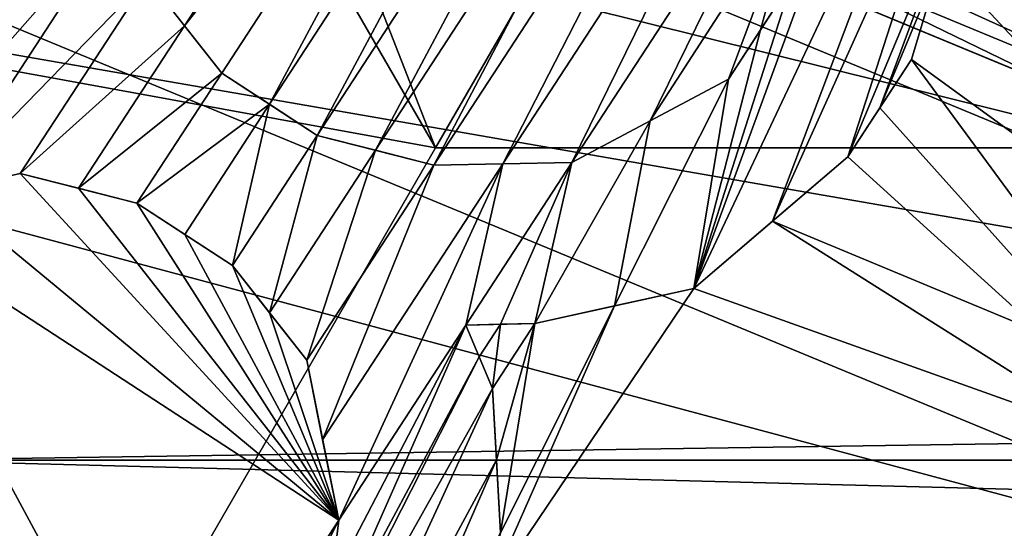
# Model space of a CAD drawing. Header units: millimetres. Extents: x -20 to 172, y -100 to 100.
# Tile 327 of 346: x 114.74 to 117.43, y 65.31 to 66.71. Entities that reach past the tile are written whole.
import ezdxf

# ---------------------------------------------------------------- set-up
doc = ezdxf.new("R2010")
doc.units = ezdxf.units.MM
doc.header["$LTSCALE"] = 37.722908
for name, color, linetype in [('1328', 7, 'CONTINUOUS'), ('1329', 7, 'CONTINUOUS'), ('1332', 7, 'CONTINUOUS'), ('1636', 7, 'CONTINUOUS'), ('1637', 7, 'CONTINUOUS'), ('1646', 7, 'CONTINUOUS'), ('1648', 7, 'CONTINUOUS'), ('1795', 7, 'CONTINUOUS'), ('3853', 7, 'CONTINUOUS'), ('3854', 7, 'CONTINUOUS'), ('3856', 7, 'CONTINUOUS'), ('3860', 7, 'CONTINUOUS'), ('3866', 7, 'CONTINUOUS'), ('3875', 7, 'CONTINUOUS'), ('3878', 7, 'CONTINUOUS'), ('3879', 7, 'CONTINUOUS'), ('3880', 7, 'CONTINUOUS'), ('3882', 7, 'CONTINUOUS'), ('3958', 7, 'CONTINUOUS'), ('3959', 7, 'CONTINUOUS'), ('3960', 7, 'CONTINUOUS'), ('3961', 7, 'CONTINUOUS'), ('3962', 7, 'CONTINUOUS'), ('3990', 7, 'CONTINUOUS'), ('3991', 7, 'CONTINUOUS'), ('3995', 7, 'CONTINUOUS'), ('3996', 7, 'CONTINUOUS'), ('3997', 7, 'CONTINUOUS'), ('3998', 7, 'CONTINUOUS'), ('3999', 7, 'CONTINUOUS'), ('4000', 7, 'CONTINUOUS'), ('4013', 7, 'CONTINUOUS'), ('4014', 7, 'CONTINUOUS'), ('4015', 7, 'CONTINUOUS'), ('4016', 7, 'CONTINUOUS'), ('4017', 7, 'CONTINUOUS'), ('4018', 7, 'CONTINUOUS'), ('4069', 7, 'CONTINUOUS')]:
    doc.layers.add(name, color=color, linetype=linetype)

msp = doc.modelspace()

# ---------------------------------------------------------------- linework, layer by layer
at = {"layer": '1328', "color": 7, "linetype": 'Continuous', "true_color": 0xf5f5f5}
msp.add_3dface([(120, 64.5, -15), (109.3935, 62.8935, -15), (113.636, 67.136, -15), (120, 64.5, -15)], dxfattribs=at)
at = {"layer": '1329', "color": 7, "linetype": 'Continuous', "true_color": 0xf5f5f5}
msp.add_3dface([(113.636, 67.136, -12), (109.3935, 62.8935, -12), (120, 64.5, -12), (113.636, 67.136, -12)], dxfattribs=at)
at = {"layer": '1332', "color": 7, "linetype": 'Continuous', "true_color": 0xf5f5f5}
for points in [[(120, 64.5, -15), (113.636, 67.136, -15), (120, 64.5, -12), (120, 64.5, -15)], [(113.636, 67.136, -15), (113.636, 67.136, -12), (120, 64.5, -12), (113.636, 67.136, -15)]]:
    msp.add_3dface(points, dxfattribs=at)
at = {"layer": '1636', "color": 7, "linetype": 'Continuous', "true_color": 0xf5f5f5}
for points in [[(115.875, 66.3553, -15), (111.75, 73.5, -15), (109.6088, 67.4992, -15), (115.875, 66.3553, -15)], [(114, 63.1077, -15), (115.875, 66.3553, -15), (109.6088, 67.4992, -15), (114, 63.1077, -15)], [(130.3912, 67.4992, -15), (124.125, 66.3553, -15), (114, 63.1077, -15), (130.3912, 67.4992, -15)], [(126, 63.1077, -15), (130.3912, 67.4992, -15), (114, 63.1077, -15), (126, 63.1077, -15)], [(124.125, 66.3553, -15), (115.875, 66.3553, -15), (114, 63.1077, -15), (124.125, 66.3553, -15)]]:
    msp.add_3dface(points, dxfattribs=at)
at = {"layer": '1637', "color": 7, "linetype": 'Continuous', "true_color": 0xf5f5f5}
for points in [[(114, 63.1077, -28.55), (109.6088, 67.4992, -28.55), (126, 63.1077, -28.55), (114, 63.1077, -28.55)], [(126, 63.1077, -28.55), (109.6088, 67.4992, -28.55), (121.6239, 65.4119, -28.55), (126, 63.1077, -28.55)], [(121.6239, 65.4119, -28.55), (109.6088, 67.4992, -28.55), (114.776, 67.1154, -28.55), (121.6239, 65.4119, -28.55)]]:
    msp.add_3dface(points, dxfattribs=at)
at = {"layer": '1646', "color": 7, "linetype": 'Continuous', "true_color": 0xf5f5f5}
for points in [[(121.6239, 65.4119, -28.55), (114.776, 67.1154, -28.55), (116.5413, 67.5093, -27.2175), (121.6239, 65.4119, -28.55)], [(121.6239, 65.4119, -28.55), (116.5413, 67.5093, -27.2175), (123.4587, 67.5093, -27.2175), (121.6239, 65.4119, -28.55)]]:
    msp.add_3dface(points, dxfattribs=at)
at = {"layer": '1648', "color": 7, "linetype": 'Continuous', "true_color": 0xf5f5f5}
for points in [[(111.75, 73.5, -15), (115.875, 66.3553, -15), (113.0825, 73.5, -16.3325), (111.75, 73.5, -15)], [(113.0825, 73.5, -16.3325), (115.875, 66.3553, -15), (116.5413, 67.5093, -16.3325), (113.0825, 73.5, -16.3325)], [(115.875, 66.3553, -15), (124.125, 66.3553, -15), (116.5413, 67.5093, -16.3325), (115.875, 66.3553, -15)], [(124.125, 66.3553, -15), (123.4587, 67.5093, -16.3325), (116.5413, 67.5093, -16.3325), (124.125, 66.3553, -15)]]:
    msp.add_3dface(points, dxfattribs=at)
at = {"layer": '1795', "color": 250, "linetype": 'Continuous', "true_color": 0x191919}
for points in [[(114.2371, 67.7371, -61), (120, 65.35, -61), (116.325, 67.1347, -60.2), (114.2371, 67.7371, -61)], [(120, 65.35, -61), (114.2371, 67.7371, -61), (116.325, 67.1347, -61.8), (120, 65.35, -61)], [(116.325, 67.1347, -60.2), (120, 65.35, -61), (123.675, 67.1347, -60.2), (116.325, 67.1347, -60.2)], [(123.675, 67.1347, -61.8), (120, 65.35, -61), (116.325, 67.1347, -61.8), (123.675, 67.1347, -61.8)]]:
    msp.add_3dface(points, dxfattribs=at)
at = {"layer": '3853', "color": 7, "linetype": 'Continuous', "true_color": 0xf5f5f5}
for points in [[(120, 73.5, 20.5), (117.3385, 67.129, 19.6748), (118.2164, 65.8434, 19.4256), (120, 73.5, 20.5)], [(117.3385, 67.129, 19.6748), (117.2607, 66.8701, 19.6083), (118.2164, 65.8434, 19.4256), (117.3385, 67.129, 19.6748)], [(117.2607, 66.8701, 19.6083), (117.1789, 66.5981, 19.5354), (118.2164, 65.8434, 19.4256), (117.2607, 66.8701, 19.6083)], [(117.1789, 66.5981, 19.5354), (117.0925, 66.4655, 19.494), (118.1181, 65.3207, 19.2722), (117.1789, 66.5981, 19.5354)], [(117.1789, 66.5981, 19.5354), (118.1181, 65.3207, 19.2722), (118.2164, 65.8434, 19.4256), (117.1789, 66.5981, 19.5354)], [(117.0925, 66.4655, 19.494), (117.0046, 66.3307, 19.451), (118.1181, 65.3207, 19.2722), (117.0925, 66.4655, 19.494)], [(117.0046, 66.3307, 19.451), (116.7982, 66.1542, 19.3829), (118.1181, 65.3207, 19.2722), (117.0046, 66.3307, 19.451)], [(116.5832, 65.9705, 19.3091), (121.2415, 64.3062, 18.9925), (116.7982, 66.1542, 19.3829), (116.5832, 65.9705, 19.3091)], [(116.7982, 66.1542, 19.3829), (121.2415, 64.3062, 18.9925), (118.1181, 65.3207, 19.2722), (116.7982, 66.1542, 19.3829)], [(116.0125, 65.124, 18.9927), (121.2415, 64.3062, 18.9925), (116.5832, 65.9705, 19.3091), (116.0125, 65.124, 18.9927)], [(116.3651, 65.9221, 19.2687), (116.0125, 65.124, 18.9927), (116.5832, 65.9705, 19.3091), (116.3651, 65.9221, 19.2687)], [(116.053, 65.3002, 19.0509), (116.0125, 65.124, 18.9927), (116.3651, 65.9221, 19.2687), (116.053, 65.3002, 19.0509)], [(116.1472, 65.8738, 19.2265), (116.053, 65.3002, 19.0509), (116.3651, 65.9221, 19.2687), (116.1472, 65.8738, 19.2265)], [(115.9582, 65.87, 19.1989), (115.9946, 65.7828, 19.1802), (116.0527, 65.8719, 19.2129), (115.9582, 65.87, 19.1989)], [(115.9946, 65.7828, 19.1802), (116.031, 65.6956, 19.1612), (116.0527, 65.8719, 19.2129), (115.9946, 65.7828, 19.1802)], [(116.031, 65.6956, 19.1612), (116.0418, 65.5006, 19.1076), (116.1472, 65.8738, 19.2265), (116.031, 65.6956, 19.1612)], [(116.0527, 65.8719, 19.2129), (116.031, 65.6956, 19.1612), (116.1472, 65.8738, 19.2265), (116.0527, 65.8719, 19.2129)], [(116.0418, 65.5006, 19.1076), (116.053, 65.3002, 19.0509), (116.1472, 65.8738, 19.2265), (116.0418, 65.5006, 19.1076)]]:
    msp.add_3dface(points, dxfattribs=at)
at = {"layer": '3854', "color": 7, "linetype": 'Continuous', "true_color": 0xf5f5f5}
for points in [[(120, 65.519, -66.4045), (114.3575, 67.8559, -10), (114.3566, 67.8566, -66.4045), (120, 65.519, -66.4045)], [(120, 65.5194, -10), (114.3575, 67.8559, -10), (120, 65.519, -66.4045), (120, 65.5194, -10)]]:
    msp.add_3dface(points, dxfattribs=at)
at = {"layer": '3856', "color": 7, "linetype": 'Continuous', "true_color": 0xf5f5f5}
for points in [[(115.0854, 66.8201, 19.3019), (115.1872, 66.6901, 19.2883), (116.1166, 68.1161, 19.7381), (115.0854, 66.8201, 19.3019)], [(116.1166, 68.1161, 19.7381), (115.1872, 66.6901, 19.2883), (116.2767, 68.0752, 19.7517), (116.1166, 68.1161, 19.7381)], [(115.1872, 66.6901, 19.2883), (115.289, 66.5603, 19.2738), (116.2767, 68.0752, 19.7517), (115.1872, 66.6901, 19.2883)], [(115.289, 66.5603, 19.2738), (115.4199, 66.4749, 19.2742), (116.2767, 68.0752, 19.7517), (115.289, 66.5603, 19.2738)], [(116.2767, 68.0752, 19.7517), (115.4199, 66.4749, 19.2742), (116.4076, 67.9899, 19.7521), (116.2767, 68.0752, 19.7517)], [(115.4199, 66.4749, 19.2742), (115.5508, 66.3896, 19.2738), (116.4076, 67.9899, 19.7521), (115.4199, 66.4749, 19.2742)], [(116.4076, 67.9899, 19.7521), (115.5508, 66.3896, 19.2738), (116.5385, 67.9046, 19.7517), (116.4076, 67.9899, 19.7521)], [(115.5508, 66.3896, 19.2738), (115.7108, 66.3488, 19.2883), (116.5385, 67.9046, 19.7517), (115.5508, 66.3896, 19.2738)], [(116.5385, 67.9046, 19.7517), (115.7108, 66.3488, 19.2883), (116.6399, 67.7752, 19.7382), (116.5385, 67.9046, 19.7517)], [(115.7108, 66.3488, 19.2883), (115.8707, 66.3081, 19.3019), (116.6399, 67.7752, 19.7382), (115.7108, 66.3488, 19.2883)], [(115.8707, 66.3081, 19.3019), (116.7422, 67.6448, 19.7236), (116.6399, 67.7752, 19.7382), (115.8707, 66.3081, 19.3019)], [(116.0595, 66.3118, 19.3299), (116.7422, 67.6448, 19.7236), (115.8707, 66.3081, 19.3019), (116.0595, 66.3118, 19.3299)], [(116.815, 67.4703, 19.6954), (116.7422, 67.6448, 19.7236), (116.0595, 66.3118, 19.3299), (116.815, 67.4703, 19.6954)], [(116.2487, 66.3156, 19.3567), (116.815, 67.4703, 19.6954), (116.0595, 66.3118, 19.3299), (116.2487, 66.3156, 19.3567)], [(116.8878, 67.2959, 19.666), (116.815, 67.4703, 19.6954), (116.2487, 66.3156, 19.3567), (116.8878, 67.2959, 19.666)], [(116.4633, 66.43, 19.4134), (116.8878, 67.2959, 19.666), (116.2487, 66.3156, 19.3567), (116.4633, 66.43, 19.4134)], [(116.87, 67.0578, 19.6111), (116.8878, 67.2959, 19.666), (116.4633, 66.43, 19.4134), (116.87, 67.0578, 19.6111)], [(116.6774, 66.5441, 19.4677), (116.87, 67.0578, 19.6111), (116.4633, 66.43, 19.4134), (116.6774, 66.5441, 19.4677)], [(116.7655, 66.6792, 19.5109), (116.87, 67.0578, 19.6111), (116.6774, 66.5441, 19.4677), (116.7655, 66.6792, 19.5109)], [(116.8517, 66.8114, 19.5521), (116.87, 67.0578, 19.6111), (116.7655, 66.6792, 19.5109), (116.8517, 66.8114, 19.5521)], [(114.5185, 66.237, 19.0512), (115.6096, 65.3353, 18.9948), (114.7368, 66.2854, 19.1059), (114.5185, 66.237, 19.0512)], [(114.7368, 66.2854, 19.1059), (115.6096, 65.3353, 18.9948), (114.8968, 66.2446, 19.125), (114.7368, 66.2854, 19.1059)], [(114.8968, 66.2446, 19.125), (115.6096, 65.3353, 18.9948), (115.0566, 66.2038, 19.1431), (114.8968, 66.2446, 19.125)], [(114.3007, 66.1887, 18.9948), (115.6096, 65.3353, 18.9948), (114.5185, 66.237, 19.0512), (114.3007, 66.1887, 18.9948)], [(115.6096, 65.3353, 18.9948), (114.3007, 66.1887, 18.9948), (115.1448, 64.6224, 18.6974), (115.6096, 65.3353, 18.9948)], [(115.1448, 64.6224, 18.6974), (114.3007, 66.1887, 18.9948), (114.9268, 64.5741, 18.6423), (115.1448, 64.6224, 18.6974)], [(114.9268, 64.5741, 18.6423), (114.3007, 66.1887, 18.9948), (114.7087, 64.5257, 18.5853), (114.9268, 64.5741, 18.6423)], [(115.0566, 66.2038, 19.1431), (115.6096, 65.3353, 18.9948), (115.1876, 66.1184, 19.1436), (115.0566, 66.2038, 19.1431)], [(115.1876, 66.1184, 19.1436), (115.6096, 65.3353, 18.9948), (115.3184, 66.0331, 19.1431), (115.1876, 66.1184, 19.1436)], [(115.3184, 66.0331, 19.1431), (115.6096, 65.3353, 18.9948), (115.4203, 65.9032, 19.125), (115.3184, 66.0331, 19.1431)], [(115.4203, 65.9032, 19.125), (115.6096, 65.3353, 18.9948), (115.5221, 65.7734, 19.1059), (115.4203, 65.9032, 19.125)], [(115.5221, 65.7734, 19.1059), (115.6096, 65.3353, 18.9948), (115.5659, 65.5539, 19.0512), (115.5221, 65.7734, 19.1059)], [(115.297, 64.7132, 18.7529), (115.6096, 65.3353, 18.9948), (115.1448, 64.6224, 18.6974), (115.297, 64.7132, 18.7529)], [(115.588, 65.1599, 18.9393), (115.6096, 65.3353, 18.9948), (115.297, 64.7132, 18.7529), (115.588, 65.1599, 18.9393)]]:
    msp.add_3dface(points, dxfattribs=at)
at = {"layer": '3860', "color": 7, "linetype": 'Continuous', "true_color": 0xf5f5f5}
for points in [[(114.4, 65.5, 11), (114.4, 65.5, 1.0205), (120.0019, 65.5, 0.2898), (114.4, 65.5, 11)], [(125.6, 65.5, 11), (114.4, 65.5, 11), (125.6, 65.5, 1.0205), (125.6, 65.5, 11)], [(125.6, 65.5, 1.0205), (114.4, 65.5, 11), (120.0019, 65.5, 0.2898), (125.6, 65.5, 1.0205)]]:
    msp.add_3dface(points, dxfattribs=at)
at = {"layer": '3866', "color": 7, "linetype": 'Continuous', "true_color": 0xf5f5f5}
for points in [[(114.4, 65.5, 11), (125.6, 65.5, 11), (125.6, 65.2071, 11.7071), (114.4, 65.5, 11)], [(114.4, 65.5, 11), (125.6, 65.2071, 11.7071), (114.4, 65.2071, 11.7071), (114.4, 65.5, 11)]]:
    msp.add_3dface(points, dxfattribs=at)
at = {"layer": '3875', "color": 7, "linetype": 'Continuous', "true_color": 0xf5f5f5}
msp.add_3dface([(120, 67.1145, -68), (120, 65.519, -66.4045), (114.3566, 67.8566, -66.4045), (120, 67.1145, -68)], dxfattribs=at)
at = {"layer": '3878', "color": 7, "linetype": 'Continuous', "true_color": 0xf5f5f5}
for points in [[(120.0001, 65.5825, 0.2556), (114.4, 65.5, 1.0205), (114.4015, 67.9014, 0.2556), (120.0001, 65.5825, 0.2556)], [(120.0019, 65.5, 0.2898), (114.4, 65.5, 1.0205), (120.0001, 65.5825, 0.2556), (120.0019, 65.5, 0.2898)]]:
    msp.add_3dface(points, dxfattribs=at)
at = {"layer": '3879', "color": 7, "linetype": 'Continuous', "true_color": 0xf5f5f5}
for points in [[(120, 65.5194, -10), (116.35, 67.178, -10), (114.3575, 67.8559, -10), (120, 65.5194, -10)], [(120, 66.2003, -10), (116.35, 67.178, -10), (120, 65.5194, -10), (120, 66.2003, -10)]]:
    msp.add_3dface(points, dxfattribs=at)
at = {"layer": '3880', "color": 7, "linetype": 'Continuous', "true_color": 0xf5f5f5}
for points in [[(116.35, 67.178, -10), (120, 66.2003, -10), (116.35, 67.178, -0.6683), (116.35, 67.178, -10)], [(116.35, 67.178, -0.6683), (120, 66.2003, -10), (120, 66.2, -0.6683), (116.35, 67.178, -0.6683)]]:
    msp.add_3dface(points, dxfattribs=at)
at = {"layer": '3882', "color": 7, "linetype": 'Continuous', "true_color": 0xf5f5f5}
for points in [[(116.35, 67.178, -0.6683), (120, 66.2, -0.6683), (114.4015, 67.9014, 0.2556), (116.35, 67.178, -0.6683)], [(120, 66.2, -0.6683), (120.0001, 65.5825, 0.2556), (114.4015, 67.9014, 0.2556), (120, 66.2, -0.6683)]]:
    msp.add_3dface(points, dxfattribs=at)
at = {"layer": '3958', "color": 7, "linetype": 'Continuous', "true_color": 0xf5f5f5}
for points in [[(116.0527, 65.8719, 19.2129), (116.1472, 65.8738, 19.2265), (115.9582, 65.87, 20.2437), (116.0527, 65.8719, 19.2129)], [(116.1472, 65.8738, 19.2265), (116.1472, 65.8738, 20.2704), (115.9582, 65.87, 20.2437), (116.1472, 65.8738, 19.2265)], [(115.9582, 65.87, 20.2437), (116.1472, 65.8738, 20.2704), (116.0527, 65.8719, 20.2572), (115.9582, 65.87, 20.2437)], [(115.9582, 65.87, 19.1989), (116.0527, 65.8719, 19.2129), (115.9582, 65.87, 20.2437), (115.9582, 65.87, 19.1989)]]:
    msp.add_3dface(points, dxfattribs=at)
at = {"layer": '3959', "color": 7, "linetype": 'Continuous', "true_color": 0xf5f5f5}
for points in [[(116.3651, 65.9221, 19.2687), (116.5832, 65.9705, 19.3091), (116.1472, 65.8738, 20.2704), (116.3651, 65.9221, 19.2687)], [(116.1472, 65.8738, 20.2704), (116.5832, 65.9705, 19.3091), (116.5832, 65.9705, 20.35), (116.1472, 65.8738, 20.2704)], [(116.1472, 65.8738, 20.2704), (116.5832, 65.9705, 20.35), (116.3651, 65.9221, 20.311), (116.1472, 65.8738, 20.2704)], [(116.1472, 65.8738, 19.2265), (116.3651, 65.9221, 19.2687), (116.1472, 65.8738, 20.2704), (116.1472, 65.8738, 19.2265)]]:
    msp.add_3dface(points, dxfattribs=at)
at = {"layer": '3960', "color": 7, "linetype": 'Continuous', "true_color": 0xf5f5f5}
for points in [[(116.7982, 66.1542, 19.3829), (117.0046, 66.3307, 19.451), (116.5832, 65.9705, 20.35), (116.7982, 66.1542, 19.3829)], [(116.5832, 65.9705, 20.35), (117.0046, 66.3307, 19.451), (117.0046, 66.3307, 20.4868), (116.5832, 65.9705, 20.35)], [(116.5832, 65.9705, 20.35), (117.0046, 66.3307, 20.4868), (116.7982, 66.1542, 20.4212), (116.5832, 65.9705, 20.35)], [(116.5832, 65.9705, 19.3091), (116.7982, 66.1542, 19.3829), (116.5832, 65.9705, 20.35), (116.5832, 65.9705, 19.3091)]]:
    msp.add_3dface(points, dxfattribs=at)
at = {"layer": '3961', "color": 7, "linetype": 'Continuous', "true_color": 0xf5f5f5}
for points in [[(117.0925, 66.4655, 19.494), (117.1789, 66.5981, 19.5354), (117.0046, 66.3307, 20.4868), (117.0925, 66.4655, 19.494)], [(117.0046, 66.3307, 20.4868), (117.1789, 66.5981, 19.5354), (117.1789, 66.5981, 20.5683), (117.0046, 66.3307, 20.4868)], [(117.0046, 66.3307, 20.4868), (117.1789, 66.5981, 20.5683), (117.0925, 66.4655, 20.5284), (117.0046, 66.3307, 20.4868)], [(117.0046, 66.3307, 19.451), (117.0925, 66.4655, 19.494), (117.0046, 66.3307, 20.4868), (117.0046, 66.3307, 19.451)]]:
    msp.add_3dface(points, dxfattribs=at)
at = {"layer": '3962', "color": 7, "linetype": 'Continuous', "true_color": 0xf5f5f5}
for points in [[(117.2607, 66.8701, 19.6083), (117.3385, 67.129, 19.6748), (117.1789, 66.5981, 20.5683), (117.2607, 66.8701, 19.6083)], [(117.1789, 66.5981, 20.5683), (117.3385, 67.129, 19.6748), (117.3385, 67.129, 20.7028), (117.1789, 66.5981, 20.5683)], [(117.1789, 66.5981, 20.5683), (117.3385, 67.129, 20.7028), (117.2608, 66.8703, 20.6386), (117.1789, 66.5981, 20.5683)], [(117.1789, 66.5981, 19.5354), (117.2607, 66.8701, 19.6083), (117.1789, 66.5981, 20.5683), (117.1789, 66.5981, 19.5354)]]:
    msp.add_3dface(points, dxfattribs=at)
at = {"layer": '3990', "color": 7, "linetype": 'Continuous', "true_color": 0xf5f5f5}
for points in [[(116.0418, 65.5006, 19.1076), (116.031, 65.6956, 19.1612), (116.053, 65.3002, 20.1011), (116.0418, 65.5006, 19.1076)], [(116.053, 65.3002, 20.1011), (116.031, 65.6956, 19.1612), (116.031, 65.6956, 20.2074), (116.053, 65.3002, 20.1011)], [(116.053, 65.3002, 20.1011), (116.031, 65.6956, 20.2074), (116.0418, 65.5006, 20.1557), (116.053, 65.3002, 20.1011)], [(116.053, 65.3002, 19.0509), (116.0418, 65.5006, 19.1076), (116.053, 65.3002, 20.1011), (116.053, 65.3002, 19.0509)]]:
    msp.add_3dface(points, dxfattribs=at)
at = {"layer": '3991', "color": 7, "linetype": 'Continuous', "true_color": 0xf5f5f5}
for points in [[(115.9946, 65.7828, 19.1802), (115.9582, 65.87, 19.1989), (116.031, 65.6956, 20.2074), (115.9946, 65.7828, 19.1802)], [(115.9582, 65.87, 19.1989), (115.9582, 65.87, 20.2437), (116.031, 65.6956, 20.2074), (115.9582, 65.87, 19.1989)], [(116.031, 65.6956, 20.2074), (115.9582, 65.87, 20.2437), (115.9946, 65.7828, 20.2257), (116.031, 65.6956, 20.2074)], [(116.031, 65.6956, 19.1612), (115.9946, 65.7828, 19.1802), (116.031, 65.6956, 20.2074), (116.031, 65.6956, 19.1612)]]:
    msp.add_3dface(points, dxfattribs=at)
at = {"layer": '3995', "color": 7, "linetype": 'Continuous', "true_color": 0xf5f5f5}
for points in [[(116.8517, 66.8114, 19.5521), (116.7655, 66.6792, 19.5109), (116.6774, 66.5441, 20.503), (116.8517, 66.8114, 19.5521)], [(116.8517, 66.8114, 19.5521), (116.6774, 66.5441, 20.503), (116.7656, 66.6793, 20.5446), (116.8517, 66.8114, 19.5521)], [(116.8517, 66.8114, 20.5844), (116.8517, 66.8114, 19.5521), (116.7656, 66.6793, 20.5446), (116.8517, 66.8114, 20.5844)], [(116.7655, 66.6792, 19.5109), (116.6774, 66.5441, 19.4677), (116.6774, 66.5441, 20.503), (116.7655, 66.6792, 19.5109)]]:
    msp.add_3dface(points, dxfattribs=at)
at = {"layer": '3996', "color": 7, "linetype": 'Continuous', "true_color": 0xf5f5f5}
for points in [[(116.6774, 66.5441, 19.4677), (116.4633, 66.43, 19.4134), (116.2487, 66.3156, 20.3959), (116.6774, 66.5441, 19.4677)], [(116.6774, 66.5441, 19.4677), (116.2487, 66.3156, 20.3959), (116.4633, 66.43, 20.4506), (116.6774, 66.5441, 19.4677)], [(116.6774, 66.5441, 20.503), (116.6774, 66.5441, 19.4677), (116.4633, 66.43, 20.4506), (116.6774, 66.5441, 20.503)], [(116.4633, 66.43, 19.4134), (116.2487, 66.3156, 19.3567), (116.2487, 66.3156, 20.3959), (116.4633, 66.43, 19.4134)]]:
    msp.add_3dface(points, dxfattribs=at)
at = {"layer": '3997', "color": 7, "linetype": 'Continuous', "true_color": 0xf5f5f5}
for points in [[(116.2487, 66.3156, 19.3567), (116.0595, 66.3118, 19.3299), (115.8707, 66.3081, 20.343), (116.2487, 66.3156, 19.3567)], [(116.2487, 66.3156, 19.3567), (115.8707, 66.3081, 20.343), (116.0595, 66.3118, 20.3701), (116.2487, 66.3156, 19.3567)], [(116.0595, 66.3118, 19.3299), (115.8707, 66.3081, 19.3019), (115.8707, 66.3081, 20.343), (116.0595, 66.3118, 19.3299)], [(116.2487, 66.3156, 20.3959), (116.2487, 66.3156, 19.3567), (116.0595, 66.3118, 20.3701), (116.2487, 66.3156, 20.3959)]]:
    msp.add_3dface(points, dxfattribs=at)
at = {"layer": '3998', "color": 7, "linetype": 'Continuous', "true_color": 0xf5f5f5}
for points in [[(115.8707, 66.3081, 19.3019), (115.7108, 66.3488, 19.2883), (115.5508, 66.3896, 20.3159), (115.8707, 66.3081, 19.3019)], [(115.8707, 66.3081, 19.3019), (115.5508, 66.3896, 20.3159), (115.7108, 66.3488, 20.3299), (115.8707, 66.3081, 19.3019)], [(115.7108, 66.3488, 19.2883), (115.5508, 66.3896, 19.2738), (115.5508, 66.3896, 20.3159), (115.7108, 66.3488, 19.2883)], [(115.8707, 66.3081, 20.343), (115.8707, 66.3081, 19.3019), (115.7108, 66.3488, 20.3299), (115.8707, 66.3081, 20.343)]]:
    msp.add_3dface(points, dxfattribs=at)
at = {"layer": '3999', "color": 7, "linetype": 'Continuous', "true_color": 0xf5f5f5}
for points in [[(115.5508, 66.3896, 19.2738), (115.4199, 66.4749, 19.2742), (115.289, 66.5603, 20.3159), (115.5508, 66.3896, 19.2738)], [(115.5508, 66.3896, 20.3159), (115.5508, 66.3896, 19.2738), (115.289, 66.5603, 20.3159), (115.5508, 66.3896, 20.3159)], [(115.4199, 66.4749, 19.2742), (115.289, 66.5603, 19.2738), (115.289, 66.5603, 20.3159), (115.4199, 66.4749, 19.2742)], [(115.5508, 66.3896, 20.3159), (115.289, 66.5603, 20.3159), (115.4199, 66.4749, 20.3163), (115.5508, 66.3896, 20.3159)]]:
    msp.add_3dface(points, dxfattribs=at)
at = {"layer": '4000', "color": 7, "linetype": 'Continuous', "true_color": 0xf5f5f5}
for points in [[(115.1872, 66.6901, 19.2883), (115.0854, 66.8201, 19.3019), (115.289, 66.5603, 20.3159), (115.1872, 66.6901, 19.2883)], [(115.289, 66.5603, 20.3159), (115.0854, 66.8201, 19.3019), (115.0854, 66.8201, 20.343), (115.289, 66.5603, 20.3159)], [(115.289, 66.5603, 20.3159), (115.0854, 66.8201, 20.343), (115.1872, 66.6901, 20.3299), (115.289, 66.5603, 20.3159)], [(115.289, 66.5603, 19.2738), (115.1872, 66.6901, 19.2883), (115.289, 66.5603, 20.3159), (115.289, 66.5603, 19.2738)]]:
    msp.add_3dface(points, dxfattribs=at)
at = {"layer": '4013', "color": 7, "linetype": 'Continuous', "true_color": 0xf5f5f5}
for points in [[(114.5185, 66.237, 19.0512), (114.7368, 66.2854, 19.1059), (114.3007, 66.1887, 20.0471), (114.5185, 66.237, 19.0512)], [(114.3007, 66.1887, 20.0471), (114.7368, 66.2854, 19.1059), (114.7368, 66.2854, 20.1541), (114.3007, 66.1887, 20.0471)], [(114.3007, 66.1887, 20.0471), (114.7368, 66.2854, 20.1541), (114.5183, 66.2369, 20.1014), (114.3007, 66.1887, 20.0471)]]:
    msp.add_3dface(points, dxfattribs=at)
at = {"layer": '4014', "color": 7, "linetype": 'Continuous', "true_color": 0xf5f5f5}
for points in [[(114.7368, 66.2854, 19.1059), (114.8968, 66.2446, 19.125), (114.7368, 66.2854, 20.1541), (114.7368, 66.2854, 19.1059)], [(114.8968, 66.2446, 19.125), (115.0566, 66.2038, 19.1431), (114.7368, 66.2854, 20.1541), (114.8968, 66.2446, 19.125)], [(114.7368, 66.2854, 20.1541), (115.0566, 66.2038, 19.1431), (115.0566, 66.2038, 20.19), (114.7368, 66.2854, 20.1541)], [(114.7368, 66.2854, 20.1541), (115.0566, 66.2038, 20.19), (114.8968, 66.2446, 20.1725), (114.7368, 66.2854, 20.1541)]]:
    msp.add_3dface(points, dxfattribs=at)
at = {"layer": '4015', "color": 7, "linetype": 'Continuous', "true_color": 0xf5f5f5}
for points in [[(115.0566, 66.2038, 19.1431), (115.1876, 66.1184, 19.1436), (115.3184, 66.0331, 20.19), (115.0566, 66.2038, 19.1431)], [(115.0566, 66.2038, 20.19), (115.0566, 66.2038, 19.1431), (115.3184, 66.0331, 20.19), (115.0566, 66.2038, 20.19)], [(115.0566, 66.2038, 20.19), (115.3184, 66.0331, 20.19), (115.1876, 66.1184, 20.1904), (115.0566, 66.2038, 20.19)], [(115.1876, 66.1184, 19.1436), (115.3184, 66.0331, 19.1431), (115.3184, 66.0331, 20.19), (115.1876, 66.1184, 19.1436)]]:
    msp.add_3dface(points, dxfattribs=at)
at = {"layer": '4016', "color": 7, "linetype": 'Continuous', "true_color": 0xf5f5f5}
for points in [[(115.3184, 66.0331, 19.1431), (115.4203, 65.9032, 19.125), (115.5221, 65.7734, 20.1541), (115.3184, 66.0331, 19.1431)], [(115.3184, 66.0331, 20.19), (115.3184, 66.0331, 19.1431), (115.4203, 65.9032, 20.1725), (115.3184, 66.0331, 20.19)], [(115.3184, 66.0331, 19.1431), (115.5221, 65.7734, 20.1541), (115.4203, 65.9032, 20.1725), (115.3184, 66.0331, 19.1431)], [(115.4203, 65.9032, 19.125), (115.5221, 65.7734, 19.1059), (115.5221, 65.7734, 20.1541), (115.4203, 65.9032, 19.125)]]:
    msp.add_3dface(points, dxfattribs=at)
at = {"layer": '4017', "color": 7, "linetype": 'Continuous', "true_color": 0xf5f5f5}
for points in [[(115.5221, 65.7734, 19.1059), (115.5659, 65.5539, 19.0512), (115.6096, 65.3353, 20.0471), (115.5221, 65.7734, 19.1059)], [(115.5221, 65.7734, 20.1541), (115.5221, 65.7734, 19.1059), (115.5656, 65.5557, 20.1018), (115.5221, 65.7734, 20.1541)], [(115.5221, 65.7734, 19.1059), (115.6096, 65.3353, 20.0471), (115.5656, 65.5557, 20.1018), (115.5221, 65.7734, 19.1059)], [(115.5659, 65.5539, 19.0512), (115.6096, 65.3353, 18.9948), (115.6096, 65.3353, 20.0471), (115.5659, 65.5539, 19.0512)]]:
    msp.add_3dface(points, dxfattribs=at)
at = {"layer": '4018', "color": 7, "linetype": 'Continuous', "true_color": 0xf5f5f5}
for points in [[(115.6096, 65.3353, 18.9948), (115.588, 65.1599, 18.9393), (115.5662, 64.9827, 19.9382), (115.6096, 65.3353, 18.9948)], [(115.6096, 65.3353, 18.9948), (115.5662, 64.9827, 19.9382), (115.588, 65.1599, 19.9935), (115.6096, 65.3353, 18.9948)], [(115.6096, 65.3353, 20.0471), (115.6096, 65.3353, 18.9948), (115.588, 65.1599, 19.9935), (115.6096, 65.3353, 20.0471)]]:
    msp.add_3dface(points, dxfattribs=at)
at = {"layer": '4069', "color": 7, "linetype": 'Continuous', "true_color": 0xf5f5f5}
for points in [[(116.5832, 65.9705, 20.35), (117.3165, 67.5244, 20.7835), (117.2395, 67.7665, 20.8243), (116.5832, 65.9705, 20.35)], [(116.5832, 65.9705, 20.35), (117.2395, 67.7665, 20.8243), (116.8517, 66.8114, 20.5844), (116.5832, 65.9705, 20.35)], [(116.5832, 65.9705, 20.35), (116.7982, 66.1542, 20.4212), (117.3165, 67.5244, 20.7835), (116.5832, 65.9705, 20.35)], [(117.3165, 67.5244, 20.7835), (116.7982, 66.1542, 20.4212), (117.3274, 67.3298, 20.7445), (117.3165, 67.5244, 20.7835)], [(116.7982, 66.1542, 20.4212), (117.0046, 66.3307, 20.4868), (117.3274, 67.3298, 20.7445), (116.7982, 66.1542, 20.4212)], [(117.0046, 66.3307, 20.4868), (117.3385, 67.129, 20.7028), (117.3274, 67.3298, 20.7445), (117.0046, 66.3307, 20.4868)], [(117.0046, 66.3307, 20.4868), (117.0925, 66.4655, 20.5284), (117.3385, 67.129, 20.7028), (117.0046, 66.3307, 20.4868)], [(117.3385, 67.129, 20.7028), (117.0925, 66.4655, 20.5284), (117.2608, 66.8703, 20.6386), (117.3385, 67.129, 20.7028)], [(115.0126, 66.9944, 20.3701), (114.6493, 66.7234, 20.2437), (114.3007, 66.1887, 20.0471), (115.0126, 66.9944, 20.3701)], [(115.0126, 66.9944, 20.3701), (114.3007, 66.1887, 20.0471), (114.5183, 66.2369, 20.1014), (115.0126, 66.9944, 20.3701)], [(115.0854, 66.8201, 20.343), (115.0126, 66.9944, 20.3701), (114.5183, 66.2369, 20.1014), (115.0854, 66.8201, 20.343)], [(117.0925, 66.4655, 20.5284), (117.1789, 66.5981, 20.5683), (117.2608, 66.8703, 20.6386), (117.0925, 66.4655, 20.5284)], [(114.7368, 66.2854, 20.1541), (115.0854, 66.8201, 20.343), (114.5183, 66.2369, 20.1014), (114.7368, 66.2854, 20.1541)], [(115.1872, 66.6901, 20.3299), (115.0854, 66.8201, 20.343), (114.7368, 66.2854, 20.1541), (115.1872, 66.6901, 20.3299)], [(116.5832, 65.9705, 20.35), (116.8517, 66.8114, 20.5844), (116.7656, 66.6793, 20.5446), (116.5832, 65.9705, 20.35)], [(115.1872, 66.6901, 20.3299), (114.7368, 66.2854, 20.1541), (114.8968, 66.2446, 20.1725), (115.1872, 66.6901, 20.3299)], [(115.289, 66.5603, 20.3159), (115.1872, 66.6901, 20.3299), (114.8968, 66.2446, 20.1725), (115.289, 66.5603, 20.3159)], [(116.6774, 66.5441, 20.503), (116.5832, 65.9705, 20.35), (116.7656, 66.6793, 20.5446), (116.6774, 66.5441, 20.503)], [(115.0566, 66.2038, 20.19), (115.289, 66.5603, 20.3159), (114.8968, 66.2446, 20.1725), (115.0566, 66.2038, 20.19)], [(115.4199, 66.4749, 20.3163), (115.289, 66.5603, 20.3159), (115.0566, 66.2038, 20.19), (115.4199, 66.4749, 20.3163)], [(116.3651, 65.9221, 20.311), (116.5832, 65.9705, 20.35), (116.6774, 66.5441, 20.503), (116.3651, 65.9221, 20.311)], [(116.3651, 65.9221, 20.311), (116.6774, 66.5441, 20.503), (116.4633, 66.43, 20.4506), (116.3651, 65.9221, 20.311)], [(115.4199, 66.4749, 20.3163), (115.0566, 66.2038, 20.19), (115.1876, 66.1184, 20.1904), (115.4199, 66.4749, 20.3163)], [(115.3184, 66.0331, 20.19), (115.4199, 66.4749, 20.3163), (115.1876, 66.1184, 20.1904), (115.3184, 66.0331, 20.19)], [(115.5508, 66.3896, 20.3159), (115.4199, 66.4749, 20.3163), (115.3184, 66.0331, 20.19), (115.5508, 66.3896, 20.3159)], [(116.1472, 65.8738, 20.2704), (116.3651, 65.9221, 20.311), (116.4633, 66.43, 20.4506), (116.1472, 65.8738, 20.2704)], [(116.2487, 66.3156, 20.3959), (116.1472, 65.8738, 20.2704), (116.4633, 66.43, 20.4506), (116.2487, 66.3156, 20.3959)], [(115.5508, 66.3896, 20.3159), (115.3184, 66.0331, 20.19), (115.4203, 65.9032, 20.1725), (115.5508, 66.3896, 20.3159)], [(115.7108, 66.3488, 20.3299), (115.5508, 66.3896, 20.3159), (115.4203, 65.9032, 20.1725), (115.7108, 66.3488, 20.3299)], [(115.5221, 65.7734, 20.1541), (115.7108, 66.3488, 20.3299), (115.4203, 65.9032, 20.1725), (115.5221, 65.7734, 20.1541)], [(115.8707, 66.3081, 20.343), (115.7108, 66.3488, 20.3299), (115.5221, 65.7734, 20.1541), (115.8707, 66.3081, 20.343)], [(115.8707, 66.3081, 20.343), (115.5221, 65.7734, 20.1541), (115.5656, 65.5557, 20.1018), (115.8707, 66.3081, 20.343)], [(116.0595, 66.3118, 20.3701), (115.8707, 66.3081, 20.343), (115.5656, 65.5557, 20.1018), (116.0595, 66.3118, 20.3701)], [(115.6096, 65.3353, 20.0471), (116.0595, 66.3118, 20.3701), (115.5656, 65.5557, 20.1018), (115.6096, 65.3353, 20.0471)], [(115.9582, 65.87, 20.2437), (116.0595, 66.3118, 20.3701), (115.6096, 65.3353, 20.0471), (115.9582, 65.87, 20.2437)], [(115.9582, 65.87, 20.2437), (116.0527, 65.8719, 20.2572), (116.2487, 66.3156, 20.3959), (115.9582, 65.87, 20.2437)], [(115.9582, 65.87, 20.2437), (116.2487, 66.3156, 20.3959), (116.0595, 66.3118, 20.3701), (115.9582, 65.87, 20.2437)], [(116.0527, 65.8719, 20.2572), (116.1472, 65.8738, 20.2704), (116.2487, 66.3156, 20.3959), (116.0527, 65.8719, 20.2572)], [(115.9946, 65.7828, 20.2257), (115.9582, 65.87, 20.2437), (115.5662, 64.9827, 19.9382), (115.9946, 65.7828, 20.2257)], [(115.5662, 64.9827, 19.9382), (115.9582, 65.87, 20.2437), (115.588, 65.1599, 19.9935), (115.5662, 64.9827, 19.9382)], [(115.9582, 65.87, 20.2437), (115.6096, 65.3353, 20.0471), (115.588, 65.1599, 19.9935), (115.9582, 65.87, 20.2437)], [(115.17, 64.161, 19.6173), (116.031, 65.6956, 20.2074), (115.9946, 65.7828, 20.2257), (115.17, 64.161, 19.6173)], [(115.17, 64.161, 19.6173), (115.9946, 65.7828, 20.2257), (115.5662, 64.9827, 19.9382), (115.17, 64.161, 19.6173)], [(115.17, 64.161, 19.6173), (115.3558, 64.2308, 19.6711), (116.031, 65.6956, 20.2074), (115.17, 64.161, 19.6173)], [(116.031, 65.6956, 20.2074), (115.3558, 64.2308, 19.6711), (116.0418, 65.5006, 20.1557), (116.031, 65.6956, 20.2074)], [(115.3558, 64.2308, 19.6711), (115.5671, 64.4115, 19.7629), (116.0418, 65.5006, 20.1557), (115.3558, 64.2308, 19.6711)], [(115.5671, 64.4115, 19.7629), (116.053, 65.3002, 20.1011), (116.0418, 65.5006, 20.1557), (115.5671, 64.4115, 19.7629)]]:
    msp.add_3dface(points, dxfattribs=at)

doc.saveas('drawing.dxf')
